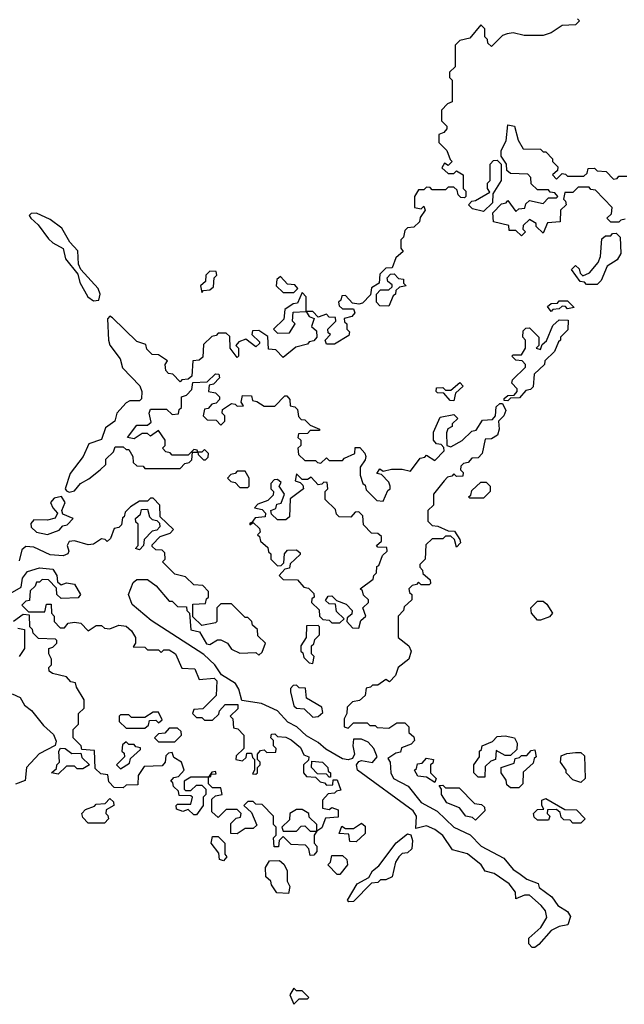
# Model space of a CAD drawing. Extents: x 2769579 to 2883812, y 684207 to 828660.
# Tile 376 of 505: x 2828022 to 2830255, y 786000 to 789639. Entities that reach past the tile are written whole.
import ezdxf

# ---------------------------------------------------------------- set-up
doc = ezdxf.new("R2010")
doc.units = 0

msp = doc.modelspace()

# ---------------------------------------------------------------- linework, layer by layer
at = {"layer": '0CON02XD'}
for points in [[(2830081.7, 789641.7), (2830090, 789635), (2830075, 789620), (2830025, 789617.5), (2829985, 789590), (2829955, 789580), (2829885, 789580), (2829845, 789590), (2829823, 789587), (2829805, 789580), (2829765, 789540), (2829751.7, 789551.7), (2829750, 789565), (2829740, 789575), (2829740, 789605), (2829725, 789620), (2829685, 789570), (2829648.3, 789561.7), (2829630, 789545), (2829630, 789465), (2829610, 789445), (2829610, 789425), (2829620, 789415), (2829620, 789335), (2829601.7, 789328.3), (2829580, 789305), (2829580, 789265), (2829600, 789245), (2829600, 789235), (2829588.3, 789221.7), (2829570, 789215), (2829570, 789185), (2829600, 789155), (2829611.7, 789121.7), (2829620, 789115), (2829605, 789100), (2829591.7, 789108.3), (2829581.7, 789091.7), (2829605, 789070), (2829625, 789070), (2829635, 789080), (2829660, 789065), (2829660, 789015), (2829670, 789005), (2829670, 788985), (2829665, 788980), (2829651.7, 788981.7), (2829641.7, 788991.7), (2829638.3, 789008.3), (2829625, 789020), (2829605, 789020), (2829595, 789010), (2829545, 789010), (2829538.3, 789018.3), (2829525, 789020), (2829515, 789010), (2829495, 789010), (2829480, 788985), (2829480, 788945), (2829505, 788940), (2829515, 788950), (2829520, 788935), (2829501.7, 788908.3), (2829498.3, 788891.7), (2829478.3, 788871.7), (2829455, 788870), (2829445, 788860)], [(2830258.3, 788901.7), (2830241.7, 788898.3), (2830235, 788890), (2830205, 788890), (2830190, 788905), (2830208.3, 788921.7), (2830210, 788945), (2830148.3, 789008.3), (2830131.7, 789011.7), (2830125, 789020), (2830085, 789020), (2830065, 789000), (2830035, 789000), (2830030, 788975), (2830038.3, 788968.3), (2830040, 788955), (2830020, 788935), (2830018.3, 788891.7), (2829971.7, 788888.3), (2829955, 788850), (2829930, 788875), (2829930, 788885), (2829905, 788900), (2829881.7, 788878.3), (2829880, 788865), (2829890, 788855), (2829875, 788840), (2829855, 788860), (2829830, 788860), (2829828.3, 788878.3), (2829771.7, 788891.7), (2829770, 788925), (2829801.7, 788958.3), (2829818.3, 788961.7), (2829825, 788970), (2829855, 788930), (2829865, 788940), (2829888.3, 788941.7), (2829891.7, 788958.3), (2829905, 788970), (2829955, 788960), (2829975, 788980), (2830005, 788980), (2830010, 788985), (2829998.3, 788998.3), (2829981.7, 789001.7), (2829975, 789010), (2829935, 789010), (2829911.7, 789031.7), (2829910, 789055), (2829898.3, 789068.3), (2829835, 789070), (2829821.7, 789081.7), (2829820, 789105), (2829800, 789135), (2829800, 789155), (2829819.3, 789190.7), (2829825, 789250), (2829850, 789245), (2829863, 789193), (2829881.7, 789161.7), (2829945, 789160), (2829955, 789150), (2829965, 789150), (2829990, 789125), (2829990, 789115), (2830010, 789095), (2830008.3, 789081.7), (2829990, 789065), (2830005, 789050), (2830025, 789070), (2830038.3, 789068.3), (2830045, 789060), (2830105, 789060), (2830118.3, 789071.7), (2830121.7, 789088.3), (2830145, 789090), (2830155, 789080), (2830188.3, 789078.3), (2830215, 789050), (2830228.3, 789051.7), (2830235, 789060), (2830265, 789060)], [(2829735, 788930), (2829695, 788940), (2829680, 788955), (2829691.7, 788968.3), (2829705, 788970), (2829758.3, 789001.7), (2829750, 789015), (2829750, 789035), (2829760, 789045), (2829760, 789105), (2829771.7, 789118.3), (2829785, 789120), (2829800, 789105), (2829800, 789045), (2829770, 788995), (2829768.3, 788961.7), (2829735, 788930)], [(2828295, 788600), (2828315, 788602.5), (2828320, 788625), (2828312.5, 788645), (2828248.8, 788715), (2828240, 788735), (2828237.5, 788785), (2828207, 788817), (2828177.9, 788867.9), (2828135, 788900), (2828085, 788923.8), (2828065, 788922.5), (2828057.5, 788915), (2828063.3, 788905), (2828090.6, 788880.6), (2828129.1, 788829.1), (2828145, 788813.8), (2828183.3, 788793.3), (2828191.2, 788755), (2828237.7, 788697.7), (2828245, 788667.5), (2828274.2, 788614.2), (2828295, 788600)], [(2829445, 788860), (2829440, 788835), (2829430, 788825), (2829430, 788795), (2829438.3, 788781.7), (2829411.7, 788758.3), (2829398.3, 788721.7), (2829375, 788720), (2829351.7, 788698.3), (2829350, 788665), (2829321.7, 788648.3), (2829318.3, 788621.7), (2829288.3, 788591.7), (2829275, 788587.5), (2829251.7, 788591.7), (2829225, 788620), (2829211.7, 788618.3), (2829208.3, 788601.7), (2829200, 788595), (2829201.7, 788581.7), (2829215, 788570), (2829255, 788570), (2829260, 788555), (2829248.3, 788541.7), (2829220, 788535), (2829221.7, 788521.7), (2829230, 788515), (2829230, 788495), (2829240, 788485), (2829238.3, 788471.7), (2829185, 788440), (2829155, 788440), (2829150, 788455), (2829170, 788475), (2829161.7, 788481.7), (2829160, 788495), (2829190, 788525), (2829188.3, 788538.3), (2829165, 788540), (2829155, 788550), (2829125, 788540), (2829105, 788560), (2829080, 788560), (2829080, 788615), (2829065, 788630), (2829048.3, 788591.7), (2829031.7, 788588.3), (2829001.7, 788568.3), (2828998.3, 788531.7), (2828960, 788495), (2828975, 788480), (2829018.3, 788481.7), (2829040, 788515), (2829030, 788525), (2829031.7, 788558.3), (2829080, 788560), (2829091.7, 788541.7), (2829110, 788535), (2829100, 788505), (2829118.3, 788488.3), (2829120, 788465), (2829108.3, 788451.7), (2829091.7, 788448.3), (2829085, 788440), (2829041.7, 788428.3), (2828995, 788390), (2828968.3, 788418.3), (2828941.7, 788421.7), (2828938.3, 788468.3), (2828905, 788490), (2828881.7, 788488.3), (2828880, 788475), (2828908.3, 788448.3), (2828908.3, 788441.7), (2828895, 788430), (2828857.5, 788457.5), (2828831.7, 788448.3), (2828820, 788435), (2828830, 788425), (2828830, 788395), (2828825, 788390), (2828800, 788425), (2828798.3, 788468.3), (2828785, 788480), (2828755, 788480), (2828748.3, 788471.7), (2828731.7, 788468.3), (2828701.7, 788438.3), (2828698.3, 788391.7), (2828685, 788380), (2828661.7, 788378.3), (2828658.3, 788321.7), (2828645, 788310), (2828621.7, 788308.3), (2828615, 788300), (2828588.3, 788328.3), (2828571.7, 788331.7), (2828561.7, 788341.7), (2828560, 788365), (2828568.3, 788378.3), (2828535, 788400), (2828511.7, 788401.7), (2828491.7, 788421.7), (2828488.3, 788438.3), (2828455, 788450), (2828365, 788537.5), (2828355, 788542.5), (2828347, 788533), (2828350, 788455), (2828355.8, 788435.8), (2828393.3, 788385), (2828401.7, 788351.7), (2828465.7, 788285.7), (2828473.8, 788265), (2828472.5, 788237.5), (2828465, 788230), (2828429.3, 788230.7), (2828415, 788223.3), (2828381.2, 788185), (2828373.3, 788155), (2828339.4, 788130.6), (2828325, 788086.7), (2828278.3, 788071.7), (2828257.1, 788025), (2828208.3, 787961.7), (2828190, 787905), (2828195, 787897.5), (2828205, 787892.5), (2828225, 787897.5), (2828246.7, 787925), (2828278.3, 787941.7), (2828320, 787975), (2828340, 787995), (2828340, 788015), (2828368.3, 788041.7), (2828375, 788060), (2828405, 788060), (2828415, 788050), (2828425, 788050), (2828440, 788025), (2828441.7, 788001.7), (2828455, 787990), (2828478.3, 787988.3), (2828485, 787980), (2828615, 787980), (2828631.7, 787998.3), (2828648.3, 788001.7), (2828658.3, 788011.7), (2828660, 788040), (2828680, 788040), (2828681.7, 788031.7), (2828701.7, 788011.7), (2828708.3, 788011.7), (2828718.3, 788021.7), (2828720, 788035), (2828705, 788050), (2828695, 788040), (2828680, 788040), (2828678.3, 788048.3), (2828665, 788050), (2828645, 788030), (2828585, 788030), (2828578.3, 788038.3), (2828561.7, 788041.7), (2828550, 788055), (2828560, 788065), (2828560, 788085), (2828535, 788120), (2828505, 788100), (2828495, 788110), (2828475, 788110), (2828445, 788090), (2828420, 788095), (2828455, 788140), (2828495, 788140), (2828508.3, 788151.7), (2828500, 788185), (2828505, 788200), (2828565, 788200), (2828585, 788180), (2828608.3, 788181.7), (2828611.7, 788198.3), (2828620, 788205), (2828620, 788245), (2828638.3, 788251.7), (2828658.3, 788271.7), (2828661.7, 788298.3), (2828715, 788300), (2828745, 788330), (2828758.3, 788328.3), (2828760, 788315), (2828738.3, 788291.7), (2828721.7, 788288.3), (2828720, 788265), (2828745, 788260), (2828760, 788245), (2828760, 788235), (2828748.3, 788221.7), (2828731.7, 788218.3), (2828718.3, 788201.7), (2828705, 788200), (2828700, 788175), (2828715, 788160), (2828748.3, 788158.3), (2828765, 788140), (2828780, 788155), (2828780, 788175), (2828770, 788185), (2828771.7, 788198.3), (2828805, 788220), (2828818.3, 788218.3), (2828825, 788210), (2828848.3, 788211.7), (2828840, 788225), (2828845, 788250), (2828878.3, 788248.3), (2828881.7, 788231.7), (2828898.3, 788228.3), (2828925, 788210), (2828965, 788210), (2829001.7, 788248.3), (2829008.3, 788248.3), (2829020, 788235), (2829021.7, 788211.7), (2829038.3, 788208.3), (2829048.3, 788198.3), (2829051.7, 788171.7), (2829061.7, 788161.7), (2829075, 788160), (2829095, 788140), (2829130, 788125), (2829130, 788120), (2829095, 788120), (2829085, 788110), (2829051.7, 788108.3), (2829050, 788095), (2829060, 788085), (2829060, 788065), (2829050, 788055), (2829051.7, 788031.7), (2829075, 788010), (2829115, 788010), (2829121.7, 788001.7), (2829135, 788000), (2829155, 788020), (2829165, 788010), (2829215, 788010), (2829221.7, 788018.3), (2829260, 788035), (2829261.7, 788058.3), (2829278.3, 788058.3), (2829297, 788037), (2829300, 788025), (2829298.3, 788011.7), (2829280, 787985), (2829280, 787955), (2829290, 787925), (2829298.3, 787918.3), (2829301.7, 787901.7), (2829341.7, 787861.7), (2829365, 787860), (2829381.7, 787898.3), (2829390, 787905), (2829390, 787915), (2829385, 787930), (2829358.3, 787958.3), (2829341.7, 787961.7), (2829351.7, 787978.3), (2829365, 787970), (2829395, 787977.5), (2829435, 787977.5), (2829465, 787970), (2829501.7, 788018.3), (2829518.3, 788021.7), (2829525, 788030), (2829555, 788010), (2829590, 788045), (2829588.3, 788058.3), (2829578.3, 788068.3), (2829561.7, 788071.7), (2829550, 788085), (2829550, 788115), (2829575, 788170), (2829625, 788180), (2829640, 788165), (2829620, 788145), (2829620, 788135), (2829603.6, 788126.4), (2829598.3, 788111.7), (2829600, 788065), (2829615, 788060), (2829656.4, 788083.6), (2829691.7, 788118.3), (2829708.3, 788121.7), (2829731.7, 788158.3), (2829768.3, 788161.7), (2829780, 788175), (2829781.7, 788208.3), (2829795, 788220), (2829805, 788220), (2829817.5, 788195), (2829810, 788175), (2829790, 788155), (2829792.5, 788125), (2829786.7, 788103.3), (2829765, 788090), (2829741.7, 788088.3), (2829730, 788035), (2829715, 788020), (2829691.7, 788018.3), (2829678.3, 788001.7), (2829661.7, 787998.3), (2829651.7, 787988.3), (2829650, 787975), (2829660, 787965), (2829658.3, 787951.7), (2829635, 787950), (2829625, 787960), (2829618.3, 787951.7), (2829601.7, 787948.3), (2829590, 787935), (2829550, 787885), (2829550, 787845), (2829530, 787825), (2829530, 787785), (2829545, 787770), (2829567, 787767), (2829605, 787750), (2829628.3, 787748.3), (2829648.3, 787718.3), (2829650, 787705), (2829635, 787690), (2829628.3, 787718.3), (2829615, 787730), (2829595, 787730), (2829585, 787720), (2829545, 787720), (2829521.7, 787698.3), (2829520, 787645), (2829500, 787625), (2829500, 787615), (2829510, 787605), (2829511.7, 787591.7), (2829538.3, 787568.3), (2829540, 787555), (2829535, 787550), (2829505, 787550), (2829495, 787560), (2829488.3, 787551.7), (2829471.7, 787548.3), (2829460, 787535), (2829461.7, 787521.7), (2829470, 787515), (2829470, 787495), (2829441.7, 787468.3), (2829440, 787455), (2829420, 787435), (2829420, 787355), (2829460, 787325), (2829467.5, 787305), (2829460, 787275), (2829420, 787245), (2829410, 787215), (2829388.3, 787191.7), (2829375, 787200), (2829345, 787180), (2829325, 787180), (2829318.3, 787171.7), (2829301.7, 787168.3), (2829298.3, 787141.7), (2829277, 787123), (2829251.7, 787118.3), (2829231.7, 787098.3), (2829230, 787075), (2829220, 787055), (2829220, 787025), (2829235, 787020), (2829255, 787040), (2829305, 787040), (2829315, 787030), (2829335, 787030), (2829343, 787023), (2829385, 787020), (2829415, 787040), (2829445, 787040), (2829460, 787025), (2829460, 787005), (2829478.3, 786988.3), (2829480, 786975), (2829468.3, 786961.7), (2829431.7, 786948.3), (2829428.3, 786931.7), (2829411.7, 786928.3), (2829381.7, 786908.3), (2829390, 786895), (2829393.3, 786855), (2829403.3, 786835), (2829456.4, 786806.4), (2829505, 786746), (2829564.2, 786714.2), (2829625, 786654.2), (2829686.2, 786626.2), (2829726.7, 786585), (2829810.5, 786540.5), (2829845, 786498), (2829866, 786485), (2829895, 786462.5), (2829936.4, 786446.4), (2829941.2, 786431.2), (2829987.1, 786397.1), (2830010, 786365), (2830045, 786343.3), (2830056, 786325), (2830046.4, 786293.6), (2830015, 786287.5), (2829985, 786272.5), (2829939.3, 786220.7), (2829925, 786210), (2829915, 786210), (2829903, 786223), (2829902.5, 786245), (2829946.4, 786283.6), (2829968.6, 786321.4), (2829964, 786345), (2829948, 786365), (2829905, 786403.8), (2829886.2, 786403.8), (2829855, 786390), (2829853.3, 786415), (2829830, 786445), (2829775, 786483.8), (2829741.7, 786491.7), (2829726.7, 786515), (2829676.6, 786556.6), (2829621.2, 786571.2), (2829585, 786623.8), (2829555.5, 786645.5), (2829525, 786660), (2829485, 786650), (2829487.1, 786695), (2829476, 786715), (2829270, 786865), (2829266.2, 786885), (2829275, 786897.5), (2829285, 786901.2), (2829325, 786894), (2829342.5, 786915), (2829330, 786945), (2829309.3, 786969.3), (2829285, 786980), (2829255, 786980), (2829252, 786955), (2829258.8, 786925), (2829251.7, 786908.3)], [(2830155, 788660), (2830115, 788660), (2830108.3, 788668.3), (2830091.7, 788671.7), (2830060, 788715), (2830075, 788730), (2830088.3, 788718.3), (2830091.7, 788701.7), (2830101.7, 788691.7), (2830126.4, 788703.6), (2830158.3, 788741.7), (2830167, 788763), (2830171.7, 788828.3), (2830185, 788840), (2830205, 788840), (2830211.7, 788848.3), (2830225, 788850), (2830240, 788835), (2830242.5, 788775), (2830229.3, 788750.7), (2830191.7, 788728.3), (2830170, 788675), (2830155, 788660)], [(2828695, 788630), (2828701.7, 788638.3), (2828725, 788640), (2828738.3, 788651.7), (2828740, 788685), (2828750, 788695), (2828748.3, 788708.3), (2828725, 788710), (2828710, 788695), (2828708.3, 788671.7), (2828690, 788655), (2828695, 788630)], [(2829385, 788580), (2829351.7, 788581.7), (2829340, 788595), (2829340, 788625), (2829355, 788640), (2829385, 788640), (2829398.3, 788651.7), (2829398.3, 788658.3), (2829381.7, 788671.7), (2829380, 788685), (2829391.7, 788698.3), (2829405, 788700), (2829421.7, 788681.7), (2829440, 788680), (2829440, 788665), (2829450, 788655), (2829425, 788650), (2829411.7, 788638.3), (2829410, 788625), (2829401.7, 788618.3), (2829385, 788580)], [(2829035, 788630), (2829050, 788645), (2829038.3, 788658.3), (2829011.7, 788661.7), (2828985, 788690), (2828971.7, 788678.3), (2828970, 788655), (2828995, 788630), (2829035, 788630)], [(2829985, 788560), (2829971.7, 788578.3), (2829985, 788590), (2830008.3, 788591.7), (2830015, 788600), (2830045, 788600), (2830070, 788575), (2830045, 788570), (2830038.3, 788578.3), (2830025, 788580), (2830015, 788570), (2829991.7, 788568.3), (2829985, 788560)], [(2829825, 788230), (2829811.7, 788231.7), (2829811.7, 788238.3), (2829825, 788250), (2829848.3, 788251.7), (2829860, 788265), (2829860, 788275), (2829840, 788295), (2829841.7, 788308.3), (2829890, 788355), (2829890, 788365), (2829878.3, 788378.3), (2829855, 788380), (2829840, 788395), (2829845, 788400), (2829875, 788400), (2829890, 788425), (2829890, 788455), (2829880, 788465), (2829881.7, 788488.3), (2829891.7, 788498.3), (2829905, 788500), (2829940, 788465), (2829940, 788435), (2829930, 788425), (2829945, 788420), (2829951.7, 788438.3), (2829968.3, 788451.7), (2829991.7, 788508.3), (2830015, 788530), (2830048.3, 788528.3), (2830047, 788493), (2830020, 788465), (2830020, 788455), (2830011.7, 788448.3), (2829997, 788413), (2829961.7, 788378.3), (2829960, 788365), (2829921.7, 788328.3), (2829918.3, 788281.7), (2829908.3, 788271.7), (2829891.7, 788268.3), (2829868.3, 788241.7), (2829835, 788240), (2829825, 788230)], [(2829625, 788230), (2829611.7, 788231.7), (2829588.3, 788258.3), (2829565, 788260), (2829560, 788265), (2829561.7, 788278.3), (2829585, 788280), (2829595, 788270), (2829615, 788270), (2829648.3, 788298.3), (2829660, 788285), (2829631.7, 788258.3), (2829625, 788230)], [(2828865, 787910), (2828870, 787915), (2828870, 787945), (2828855, 787970), (2828825, 787970), (2828818.3, 787961.7), (2828801.7, 787958.3), (2828790, 787945), (2828801.7, 787931.7), (2828818.3, 787928.3), (2828835, 787910), (2828865, 787910)], [(2829275, 787390), (2829281.7, 787418.3), (2829300, 787435), (2829290, 787465), (2829310, 787485), (2829310, 787495), (2829291.7, 787511.7), (2829288.3, 787528.3), (2829280, 787535), (2829328.3, 787571.7), (2829330, 787585), (2829340, 787595), (2829341.7, 787618.3), (2829348.3, 787621.7), (2829361.7, 787658.3), (2829380, 787675), (2829378.3, 787688.3), (2829345, 787690), (2829340, 787695), (2829358.3, 787711.7), (2829358.3, 787728.3), (2829345, 787740), (2829321.7, 787741.7), (2829291.7, 787771.7), (2829290, 787805), (2829275, 787820), (2829261.7, 787818.3), (2829245, 787800), (2829201.7, 787801.7), (2829191.7, 787811.7), (2829188.3, 787828.3), (2829150, 787865), (2829150, 787895), (2829160, 787905), (2829158.3, 787928.3), (2829145, 787930), (2829138.3, 787921.7), (2829125, 787920), (2829098.3, 787948.3), (2829085, 787940), (2829065, 787940), (2829045, 787960), (2829040, 787935), (2829058.3, 787928.3), (2829068.3, 787918.3), (2829070, 787905), (2829021.7, 787868.3), (2829018.3, 787801.7), (2829005, 787790), (2828975, 787790), (2828951.7, 787811.7), (2828950, 787825), (2828968.3, 787831.7), (2828971.7, 787848.3), (2828988.3, 787851.7), (2829000, 787885), (2828980, 787915), (2828988.3, 787928.3), (2828975, 787940), (2828961.7, 787938.3), (2828950, 787925), (2828950, 787905), (2828960, 787895), (2828958.3, 787881.7), (2828938.3, 787861.7), (2828901.7, 787848.3), (2828890, 787835), (2828918.3, 787828.3), (2828930, 787815), (2828928.3, 787801.7), (2828891.7, 787798.3), (2828880, 787780), (2828871.7, 787778.3), (2828871.7, 787771.7), (2828885, 787780), (2828908.3, 787758.3), (2828910, 787745), (2828900, 787735), (2828908.3, 787728.3), (2828911.7, 787711.7), (2828938.3, 787688.3), (2828941.7, 787671.7), (2828950, 787665), (2828950, 787645), (2828975, 787620), (2828988.3, 787621.7), (2828998.3, 787631.7), (2829000, 787665), (2829011.7, 787678.3), (2829045, 787680), (2829058.3, 787668.3), (2829058.3, 787661.7), (2829021.7, 787628.3), (2829018.3, 787611.7), (2829001.7, 787608.3), (2828980, 787585), (2828995, 787570), (2829048.3, 787568.3), (2829071.7, 787541.7), (2829088.3, 787538.3), (2829108.3, 787518.3), (2829110, 787505), (2829101.7, 787498.3), (2829100, 787485), (2829128.3, 787458.3), (2829130, 787435), (2829141.7, 787421.7), (2829165, 787420), (2829175, 787410), (2829205, 787410), (2829220, 787425), (2829191.7, 787451.7), (2829188.3, 787478.3), (2829165, 787480), (2829151.7, 787491.7), (2829161.7, 787508.3), (2829175, 787510), (2829191.7, 787491.7), (2829228.3, 787478.3), (2829250, 787455), (2829248.3, 787441.7), (2829231.7, 787428.3), (2829230, 787415), (2829251.7, 787391.7), (2829275, 787390)], [(2829735, 787870), (2829685, 787870), (2829680, 787875), (2829688.3, 787881.7), (2829691.7, 787898.3), (2829725, 787930), (2829745, 787930), (2829760, 787915), (2829760, 787895), (2829735, 787870)], [(2829251.7, 786908.3), (2829235, 786902.9), (2829215, 786906.9), (2829152.7, 786942.7), (2829125, 786967.5), (2829081.9, 786991.9), (2829046.2, 787025), (2829013.1, 787043.1), (2828975, 787084.2), (2828915, 787111.4), (2828842.5, 787122.5), (2828831.2, 787165), (2828818.8, 787185), (2828767.5, 787217.5), (2828742.5, 787255), (2828702.4, 787292.4), (2828508.3, 787418.3), (2828437.8, 787477.8), (2828424, 787515), (2828441.7, 787558.3), (2828455, 787570), (2828495, 787570), (2828526.7, 787546.7), (2828575, 787490), (2828585, 787490), (2828605, 787470), (2828638.3, 787468.3), (2828640, 787455), (2828650, 787445), (2828654.2, 787384.2), (2828686.7, 787376.7), (2828711.9, 787331.9), (2828725, 787330), (2828753, 787347), (2828765, 787347.5), (2828790, 787335), (2828805, 787312.5), (2828835, 787297.5), (2828895, 787300), (2828905, 787290), (2828918.3, 787301.7), (2828930, 787335), (2828901.7, 787361.7), (2828900, 787385), (2828881.7, 787401.7), (2828880, 787415), (2828865, 787430), (2828855, 787430), (2828805, 787480), (2828765, 787480), (2828755, 787470), (2828750, 787465), (2828750, 787415), (2828745, 787410), (2828695, 787400), (2828661.7, 787431.7), (2828661.7, 787478.3), (2828708.3, 787481.7), (2828711.7, 787498.3), (2828720, 787505), (2828720, 787525), (2828698.3, 787548.3), (2828665, 787550), (2828635, 787580), (2828595, 787590), (2828550, 787635), (2828560, 787645), (2828558.3, 787668.3), (2828548.3, 787678.3), (2828525, 787680), (2828511.7, 787691.7), (2828511.7, 787698.3), (2828541.7, 787728.3), (2828578.3, 787741.7), (2828590, 787755), (2828541.7, 787801.7), (2828540, 787845), (2828515, 787870), (2828505, 787870), (2828495, 787860), (2828465, 787860), (2828431.7, 787838.3), (2828411.7, 787818.3), (2828408.3, 787801.7), (2828401.7, 787798.3), (2828398.3, 787771.7), (2828388.3, 787761.7), (2828371.7, 787758.3), (2828358.3, 787721.7), (2828345, 787710), (2828338.3, 787718.3), (2828325, 787720), (2828295, 787700), (2828275, 787697.5), (2828225, 787712.5), (2828205, 787710), (2828197.5, 787695), (2828203.8, 787675), (2828200, 787665), (2828182.7, 787657.3), (2828135, 787660.8), (2828075, 787689.1), (2828045, 787692.2), (2828030.8, 787679.2), (2828020.5, 787639.5)], [(2828125, 787736.2), (2828145, 787743.3), (2828168.3, 787751.7), (2828181.7, 787768.3), (2828198.3, 787771.7), (2828220, 787795), (2828181.7, 787811.7), (2828177.5, 787825), (2828190, 787855), (2828176.7, 787876.7), (2828149.7, 787870.3), (2828135.7, 787855), (2828144.5, 787834.5), (2828162.5, 787815), (2828153, 787797), (2828125, 787788.8), (2828075, 787790), (2828063.6, 787776.4), (2828065, 787763.3), (2828084.5, 787744.5), (2828125, 787736.2)], [(2828465, 787680), (2828450, 787685), (2828460, 787695), (2828460, 787775), (2828451.7, 787781.7), (2828450, 787795), (2828468.3, 787811.7), (2828471.7, 787828.3), (2828495, 787830), (2828501.7, 787801.7), (2828511.7, 787791.7), (2828528.3, 787788.3), (2828538.3, 787778.3), (2828540, 787765), (2828528.3, 787751.7), (2828511.7, 787748.3), (2828481.7, 787718.3), (2828480, 787695), (2828465, 787680)], [(2827955, 787500), (2828028.3, 787541.7), (2828033.3, 787575), (2828050.7, 787599.3), (2828095, 787613.3), (2828145, 787607.5), (2828160, 787585), (2828161.7, 787561.7), (2828175, 787550), (2828195, 787557.5), (2828225, 787552.5), (2828247.5, 787515), (2828238.3, 787501.7), (2828175, 787500), (2828160, 787515), (2828158.3, 787538.3), (2828128.3, 787568.3), (2828105, 787570), (2828095, 787560), (2828085, 787560), (2828080, 787545), (2828061.7, 787528.3), (2828058.3, 787491.7), (2828045, 787490), (2828030, 787475), (2828055, 787450), (2828115, 787450), (2828121.7, 787478.3), (2828138.3, 787478.3), (2828140, 787445), (2828150, 787435), (2828150, 787415), (2828171.7, 787391.7), (2828188.3, 787391.7), (2828201.7, 787408.3), (2828225, 787412.5), (2828248.3, 787408.3), (2828275, 787380), (2828305, 787400), (2828325, 787400), (2828335, 787390), (2828355, 787387.5), (2828388.3, 787401.7), (2828415, 787397.5), (2828435, 787380), (2828450, 787355), (2828450, 787335), (2828441.7, 787321.7), (2828485, 787320), (2828495, 787310), (2828535, 787310), (2828545, 787300), (2828555, 787310), (2828575, 787310), (2828597.5, 787295), (2828621.7, 787241.7), (2828669.3, 787239.3), (2828685, 787200), (2828740, 787205), (2828750, 787195), (2828748.3, 787141.7), (2828698.3, 787091.7), (2828665, 787090), (2828660, 787075), (2828675, 787060), (2828695, 787060), (2828705, 787050), (2828735, 787050), (2828758.3, 787071.7), (2828760, 787085), (2828781.7, 787108.3), (2828828.3, 787108.3), (2828828.3, 787091.7), (2828800, 787065), (2828810, 787055), (2828811.7, 787021.7), (2828828.3, 787018.3), (2828850, 786995), (2828850, 786945), (2828821.7, 786918.3), (2828820, 786905), (2828845, 786900), (2828858.3, 786911.7), (2828861.7, 786928.3), (2828878.3, 786928.3), (2828881.7, 786911.7), (2828890, 786905), (2828890, 786865), (2828881.7, 786851.7), (2828895, 786850), (2828900, 786855), (2828900, 786875), (2828910, 786885), (2828910, 786895), (2828900, 786905), (2828900, 786925), (2828911.7, 786938.3), (2828925, 786940), (2828935, 786930), (2828968.3, 786931.7), (2828970, 786945), (2828960, 786955), (2828960, 786975), (2828950, 786985), (2828951.7, 786998.3), (2828965, 787000), (2828975, 786990), (2829005, 786987.5), (2829025, 786977.5), (2829059.3, 786949.3), (2829071.7, 786921.7), (2829090, 786915), (2829088.3, 786901.7), (2829070, 786885), (2829070, 786855), (2829081.7, 786841.7), (2829115, 786840), (2829131.7, 786821.7), (2829148.3, 786818.3), (2829155, 786810), (2829178.3, 786811.7), (2829180, 786830), (2829195, 786830), (2829208.3, 786791.7), (2829191.7, 786788.3), (2829185, 786780), (2829161.7, 786778.3), (2829140, 786755), (2829140, 786725), (2829165, 786720), (2829175, 786727.5), (2829198.3, 786718.3), (2829198.3, 786691.7), (2829151.7, 786688.3), (2829138.3, 786651.7), (2829120, 786640), (2829120, 786665), (2829091.7, 786691.7), (2829090, 786705), (2829065, 786720), (2829045, 786720), (2829020, 786705), (2829018.3, 786681.7), (2828990, 786655), (2828995, 786640), (2829045, 786640), (2829061.7, 786658.3), (2829075, 786660), (2829095, 786640), (2829120, 786640), (2829110, 786625), (2829110, 786595), (2829120, 786585), (2829120, 786565), (2829108.3, 786551.7), (2829095, 786550), (2829090, 786575), (2829078.3, 786588.3), (2829025, 786590), (2828995, 786620), (2828980, 786605), (2828978.3, 786581.7), (2828961.7, 786581.7), (2828960, 786615), (2828970, 786625), (2828970, 786655), (2828960, 786665), (2828960, 786695), (2828918.3, 786738.3), (2828895, 786740), (2828885, 786750), (2828865, 786750), (2828850, 786735), (2828878.3, 786708.3), (2828898.3, 786661.7), (2828885, 786650), (2828855, 786650), (2828825, 786630), (2828801.7, 786631.7), (2828801.7, 786668.3), (2828821.7, 786688.3), (2828838.3, 786691.7), (2828840, 786705), (2828825, 786720), (2828785, 786720), (2828755, 786690), (2828731.7, 786711.7), (2828731.7, 786758.3), (2828745, 786770), (2828770, 786775), (2828765, 786800), (2828735, 786800), (2828720, 786815), (2828720, 786840), (2828728.3, 786841.7), (2828730, 786850), (2828748.3, 786851.7), (2828745, 786860), (2828731.7, 786858.3), (2828720, 786840), (2828655, 786840), (2828630, 786825), (2828630, 786795), (2828635, 786790), (2828655, 786790), (2828675, 786810), (2828695, 786810), (2828710, 786795), (2828710, 786775), (2828700, 786765), (2828700, 786735), (2828675, 786700), (2828665, 786700), (2828645, 786720), (2828625, 786712.5), (2828601.7, 786721.7), (2828600, 786735), (2828605, 786740), (2828655, 786740), (2828660, 786765), (2828655, 786770), (2828611.7, 786771.7), (2828608.3, 786788.3), (2828590, 786805), (2828588.3, 786818.3), (2828580, 786825), (2828591.7, 786838.3), (2828608.3, 786841.7), (2828630, 786865), (2828620, 786895), (2828591.7, 786911.7), (2828585, 786930), (2828571.7, 786928.3), (2828561.7, 786918.3), (2828560, 786895), (2828548.3, 786881.7), (2828481.7, 786878.3), (2828460, 786845), (2828458.3, 786811.7), (2828415, 786810), (2828405, 786800), (2828371.7, 786801.7), (2828351.7, 786821.7), (2828348.3, 786848.3), (2828321.7, 786851.7), (2828301.7, 786871.7), (2828298.3, 786938.3), (2828251.7, 786941.7), (2828250, 786955), (2828220, 786985), (2828220, 787015), (2828240, 787035), (2828240, 787075), (2828260, 787095), (2828260, 787125), (2828231.7, 787171.7), (2828228.3, 787188.3), (2828211.7, 787191.7), (2828195, 787210), (2828143, 787223), (2828131.7, 787231.7), (2828130, 787245), (2828140, 787255), (2828140, 787275), (2828130, 787295), (2828130, 787315), (2828145, 787320), (2828160, 787335), (2828160, 787345), (2828155, 787350), (2828091.7, 787351.7), (2828071.7, 787371.7), (2828070, 787385), (2828060, 787395), (2828058.3, 787438.3), (2828035, 787440), (2828000, 787415)], [(2829945, 787420), (2829935, 787420), (2829912.5, 787445), (2829910, 787465), (2829935, 787490), (2829955, 787490), (2829969.3, 787479.3), (2829990, 787445), (2829978.3, 787431.7), (2829945, 787420)], [(2828015, 787390), (2828040, 787385), (2828040, 787315), (2828020, 787285)], [(2829105, 787260), (2829110, 787285), (2829100, 787295), (2829100, 787325), (2829108.3, 787331.7), (2829111.7, 787348.3), (2829130, 787365), (2829130, 787395), (2829125, 787400), (2829081.7, 787398.3), (2829080, 787355), (2829060, 787325), (2829060, 787305), (2829068.3, 787298.3), (2829071.7, 787281.7), (2829091.7, 787261.7), (2829105, 787260)], [(2829105, 787061.2), (2829125, 787063.3), (2829141.7, 787078.3), (2829138.3, 787098.3), (2829081.7, 787131.7), (2829078.3, 787168.3), (2829055, 787170), (2829045, 787180), (2829031.7, 787178.3), (2829022.5, 787167.5), (2829022.5, 787155), (2829035, 787103.3), (2829045, 787094), (2829072.5, 787092.5), (2829105, 787061.2)], [(2827995, 787147.5), (2828023.9, 787133.9), (2828040, 787105), (2828066, 787086), (2828110.3, 787030.3), (2828146.8, 786996.8), (2828157, 786973), (2828153, 786957), (2828094, 786926), (2828047.5, 786875), (2828043, 786827), (2828007, 786813)], [(2828485, 787020), (2828498.3, 787031.7), (2828501.7, 787048.3), (2828525, 787050), (2828535, 787040), (2828548.3, 787051.7), (2828535, 787080), (2828515, 787080), (2828485, 787060), (2828435, 787060), (2828425, 787070), (2828395, 787070), (2828390, 787065), (2828390, 787045), (2828415, 787020), (2828485, 787020)], [(2828595, 786970), (2828620, 786995), (2828618.3, 787008.3), (2828605, 787020), (2828575, 787020), (2828558.3, 787001.7), (2828535, 787000), (2828520, 786985), (2828535, 786970), (2828595, 786970)], [(2829740, 786840), (2829735, 786840), (2829715, 786840), (2829700, 786855), (2829700, 786885), (2829720, 786915), (2829720, 786935), (2829728.3, 786941.7), (2829730, 786955), (2829768.3, 786971.7), (2829785, 786990), (2829815, 786992.5), (2829850, 786985), (2829860, 786965), (2829858.3, 786941.7), (2829835, 786920), (2829815, 786920), (2829781.7, 786938.3), (2829780, 786905), (2829761.7, 786898.3), (2829741.7, 786878.3), (2829740, 786840)], [(2828395, 786870), (2828428.3, 786891.7), (2828431.7, 786908.3), (2828468.3, 786941.7), (2828468.3, 786948.3), (2828451.7, 786951.7), (2828445, 786960), (2828425, 786960), (2828415, 786970), (2828401.7, 786958.3), (2828400, 786935), (2828408.3, 786928.3), (2828410, 786915), (2828380, 786885), (2828395, 786870)], [(2828165, 786850), (2828140, 786855), (2828158.3, 786871.7), (2828160, 786885), (2828170, 786895), (2828167.5, 786935), (2828173, 786947), (2828190, 786945), (2828215, 786927.5), (2828248.3, 786928.3), (2828251.7, 786911.7), (2828280, 786885), (2828255, 786870), (2828235, 786870), (2828225, 786880), (2828195, 786880), (2828165, 786850)], [(2829865, 786800), (2829835, 786800), (2829821.7, 786811.7), (2829818.3, 786828.3), (2829800, 786855), (2829800, 786875), (2829848.3, 786891.7), (2829851.7, 786908.3), (2829868.3, 786911.7), (2829875, 786920), (2829895, 786920), (2829911.7, 786938.3), (2829925, 786940), (2829930, 786915), (2829921.7, 786908.3), (2829918.3, 786891.7), (2829881.7, 786858.3), (2829880, 786815), (2829865, 786800)], [(2830095, 786820), (2830065, 786830), (2830040, 786855), (2830040, 786865), (2830020, 786895), (2830021.7, 786918.3), (2830042.5, 786927.5), (2830075, 786930), (2830095, 786930), (2830108.3, 786918.3), (2830110, 786835), (2830095, 786820)], [(2829170, 786840), (2829165, 786840), (2829155, 786850), (2829121.7, 786851.7), (2829100, 786875), (2829101.7, 786898.3), (2829140, 786895), (2829160, 786875), (2829161.7, 786861.7), (2829170, 786855), (2829170, 786840)], [(2829555, 786820), (2829525, 786840), (2829493, 786843), (2829480, 786865), (2829488.3, 786871.7), (2829491.7, 786888.3), (2829508.3, 786891.7), (2829525, 786910), (2829550, 786905), (2829548.3, 786891.7), (2829540, 786885), (2829540, 786855), (2829560, 786835), (2829555, 786820)], [(2829705, 786680), (2829695, 786690), (2829670, 786695), (2829646.7, 786726.7), (2829600, 786745), (2829580, 786775), (2829580, 786795), (2829571.7, 786808.3), (2829585, 786810), (2829595, 786800), (2829645, 786800), (2829701.7, 786741.7), (2829728.3, 786738.3), (2829738.3, 786728.3), (2829740, 786715), (2829705, 786680)], [(2828335, 786670), (2828275, 786670), (2828255, 786690), (2828252.5, 786705), (2828265, 786720), (2828298.3, 786731.7), (2828305, 786740), (2828338.3, 786741.7), (2828355, 786760), (2828368.3, 786748.3), (2828370, 786735), (2828341.7, 786718.3), (2828340, 786705), (2828348.3, 786698.3), (2828350, 786685), (2828335, 786670)], [(2830095, 786670), (2830065, 786670), (2830055, 786680), (2830031.7, 786681.7), (2830021.7, 786691.7), (2830018.3, 786708.3), (2830005, 786720), (2829971.7, 786718.3), (2829970, 786705), (2829980, 786695), (2829975, 786680), (2829935, 786680), (2829921.7, 786691.7), (2829920, 786705), (2829935, 786720), (2829958.3, 786721.7), (2829950, 786735), (2829950, 786755), (2829965, 786760), (2830035, 786720), (2830078.3, 786718.3), (2830110, 786685), (2830095, 786670)], [(2829265, 786600), (2829241.7, 786601.7), (2829238.3, 786628.3), (2829201.7, 786631.7), (2829211.7, 786658.3), (2829225, 786650), (2829255, 786650), (2829285, 786670), (2829298.3, 786658.3), (2829298.3, 786631.7), (2829265, 786600)], [(2829238.3, 786378.3), (2829232.5, 786385), (2829268.8, 786445), (2829311.7, 786468.3), (2829325, 786493.3), (2829348, 786512), (2829413, 786597), (2829455, 786630), (2829466.7, 786626.7), (2829472.5, 786605), (2829470, 786575), (2829455, 786560), (2829435, 786557.5), (2829422.5, 786545), (2829410, 786525), (2829398.3, 786471.7), (2829375, 786460), (2829355, 786460), (2829345, 786450), (2829321.7, 786448.3), (2829255, 786380), (2829238.3, 786378.3)], [(2828775, 786530), (2828760, 786535), (2828758.3, 786558.3), (2828730, 786595), (2828735, 786620), (2828755, 786620), (2828780, 786595), (2828780, 786555), (2828787.5, 786545), (2828775, 786530)], [(2829015, 786410), (2828971.7, 786411.7), (2828951.7, 786441.7), (2828950, 786455), (2828931.7, 786471.7), (2828930, 786505), (2828945, 786530), (2828981.7, 786531.7), (2828998.3, 786518.3), (2829010, 786495), (2829010, 786455), (2829020, 786435), (2829015, 786410)], [(2829205, 786480), (2829195, 786480), (2829160, 786515), (2829170, 786525), (2829175, 786550), (2829215, 786550), (2829230, 786535), (2829232.5, 786515), (2829205, 786480)], [(2829035, 786000), (2829055, 786020), (2829085, 786020), (2829090, 786025), (2829065, 786050), (2829045, 786050), (2829035, 786060), (2829020, 786035), (2829035, 786000)]]:
    msp.add_lwpolyline(points, dxfattribs=at)

doc.saveas('drawing.dxf')
